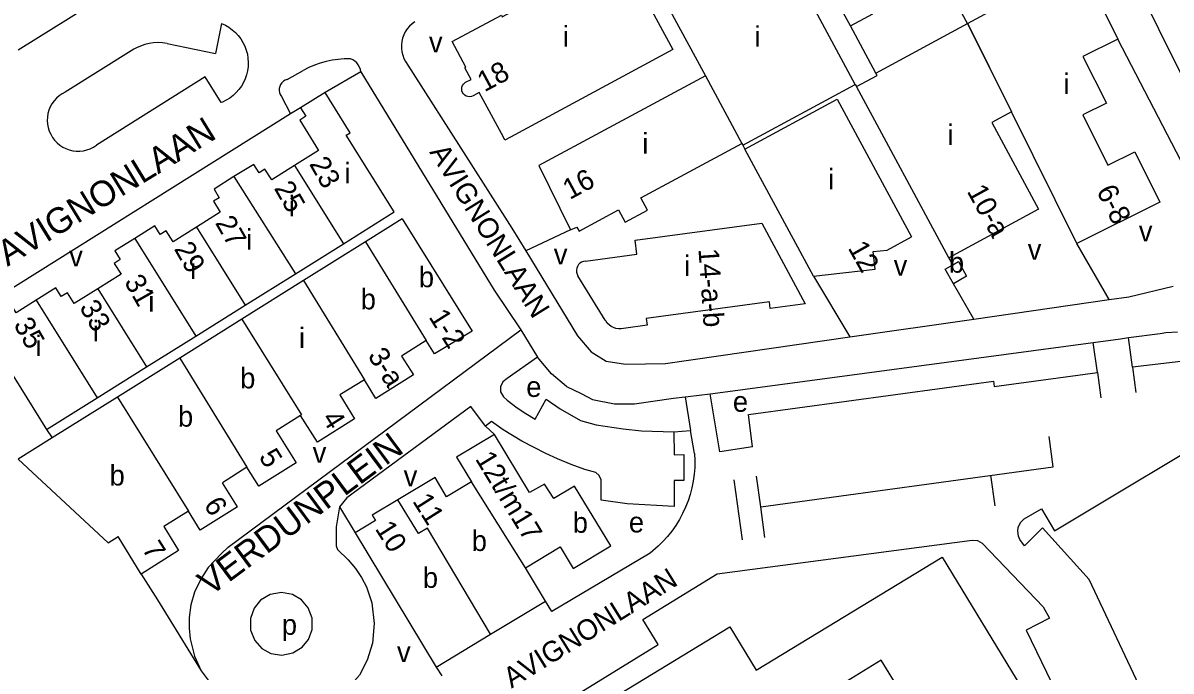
# Model space of a CAD drawing. Extents: x 157768 to 159790, y 387230 to 389604.
# Drawn here: x 158777.9 to 159002.5, y 387395.7 to 387522.3 of the extents above; entities that cross this region are included whole.
import ezdxf

# ---------------------------------------------------------------- set-up
doc = ezdxf.new("R2010")
doc.units = 0
for name, color, linetype in [('BLT_Basislijn', 7, 'Continuous'), ('BLT_Bebouwing', 7, 'Continuous'), ('BLT_Centroide', 7, 'Continuous'), ('BLT_Huisnummer', 7, 'Continuous'), ('BLT_Huisnummer_ tussenligend', 7, 'Continuous'), ('BLT_Huisnummer_reeks', 7, 'Continuous'), ('BLT_Onderverdeling_panden', 7, 'Continuous'), ('BLT_Straatnaam', 7, 'Continuous'), ('BLT_Straatnaam_verkleind', 7, 'Continuous')]:
    doc.layers.add(name, color=color, linetype=linetype)

msp = doc.modelspace()

# ---------------------------------------------------------------- linework, layer by layer
at = {"layer": 'BLT_Basislijn'}
for p, q in [((158939.77, 387521.75), (158919.9, 387558.29)), ((158816.77, 387522.23), (158815.57, 387516.39)), ((158799.58, 387517.19), (158786.18, 387508.82)), ((158806.1, 387518.33), (158815.57, 387516.39)), ((158852.73, 387514.78), (158865.05, 387495.53)), ((158829.58, 387511.31), (158832.74, 387513.04)), ((158844.01, 387512.76), (158837, 387508.76)), ((158844.01, 387512.76), (158870.1, 387470.09)), ((158813.57, 387511.83), (158792.29, 387498.44)), ((158816.69, 387506.77), (158813.57, 387511.83)), ((158940.71, 387510.32), (158940.92, 387509.89)), ((158828.49, 387507.94), (158830.26, 387504.55)), ((158832.2, 387505.76), (158830.26, 387504.55)), ((158830.26, 387504.55), (158773.02, 387468.76)), ((158918.7, 387498.44), (158919.12, 387497.65)), ((158885, 387481.9), (158876.27, 387477.79)), ((158990.38, 387468.27), (158984.06, 387479.24)), ((158959.77, 387475.08), (158958.99, 387476.43)), ((158932.54, 387472.86), (158939.63, 387460.98)), ((158870.1, 387470.09), (158875.27, 387462.38)), ((158963.87, 387464.46), (158959.9, 387471.35)), ((158963.87, 387464.46), (158990.38, 387468.27)), ((158939.63, 387460.98), (158963.87, 387464.46)), ((158818.07, 387419.88), (158875.27, 387462.38)), ((158875.27, 387462.38), (158878.59, 387457.05)), ((158987.26, 387459.91), (158992.6, 387460.62)), ((158992.6, 387460.62), (158994.17, 387460.84)), ((158994.17, 387460.84), (159000.33, 387461.67)), ((158994.96, 387455.07), (158994.17, 387460.84)), ((159000.33, 387461.67), (159001.44, 387461.82)), ((159001.44, 387461.82), (159003.73, 387461.94)), ((158988.07, 387454.02), (158987.26, 387459.91)), ((158967.88, 387451.27), (158988.07, 387454.02)), ((158988.07, 387454.02), (158988.71, 387449.09)), ((158994.96, 387455.07), (158995.6, 387450.14)), ((158919.84, 387445.82), (158967.74, 387452.34)), ((158967.74, 387452.34), (158967.88, 387451.27)), ((158907.41, 387449.28), (158908.5, 387442.71)), ((158914.25, 387438.53), (158912.31, 387449.86)), ((158920.64, 387439.48), (158919.84, 387445.82)), ((158782.54, 387442.9), (158783.61, 387441.25)), ((158870.13, 387441.91), (158868.36, 387443.54)), ((158905.21, 387442.43), (158908.5, 387442.71)), ((158909.26, 387438.17), (158908.5, 387442.71)), ((158979.44, 387435.62), (158978.64, 387441.52)), ((158920.64, 387439.48), (158914.25, 387438.53)), ((158922.21, 387427.78), (158979.44, 387435.62)), ((158922.21, 387427.78), (158921.39, 387433.79)), ((158968.06, 387427.95), (158967.24, 387433.95)), ((158918.64, 387421.31), (158917.03, 387433.03)), ((158923.03, 387421.78), (158922.21, 387427.78)), ((158812.81, 387395.75), (158815.34, 387392.36)), ((158858.77, 387396.47), (158859.86, 387394.77))]:
    msp.add_line(p, q, dxfattribs=at)
for points in [[(158776.97, 387517.09), (158807.04, 387535.86), (158811.04, 387529.56)], [(158816.77, 387522.23), (158817.51, 387521.89), (158818.21, 387521.48), (158818.87, 387521), (158819.48, 387520.46), (158820.04, 387519.86), (158820.53, 387519.21), (158820.96, 387518.52), (158821.31, 387517.79), (158821.6, 387517.02), (158821.81, 387516.23), (158821.93, 387515.43), (158821.99, 387514.62), (158821.96, 387513.8), (158821.85, 387512.99), (158821.66, 387512.2), (158821.39, 387511.43), (158821.05, 387510.69), (158820.64, 387509.99), (158820.17, 387509.32), (158819.63, 387508.71), (158819.03, 387508.16), (158818.38, 387507.66), (158817.69, 387507.24), (158816.96, 387506.88), (158816.69, 387506.77)], [(158854.57, 387522.58), (158854.02, 387522.17), (158853.53, 387521.71), (158853.09, 387521.18), (158852.71, 387520.62), (158852.41, 387520.01), (158852.18, 387519.37), (158852.02, 387518.7), (158851.95, 387518.03), (158851.95, 387517.35), (158852.03, 387516.67), (158852.19, 387516.01), (158852.43, 387515.37), (158852.73, 387514.78)], [(159015.04, 387475.03), (158992.06, 387519.17)], [(158806.1, 387518.33), (158805.23, 387518.44), (158804.35, 387518.48), (158803.47, 387518.43), (158802.6, 387518.31), (158801.74, 387518.1), (158800.91, 387517.82), (158800.1, 387517.47), (158799.58, 387517.19)], [(158841.98, 387515.3), (158840.76, 387515.3), (158839.57, 387515.22), (158838.38, 387515.05), (158837.21, 387514.8), (158836.06, 387514.48), (158834.93, 387514.08), (158833.83, 387513.6), (158832.74, 387513.04)], [(158844.01, 387512.76), (158843.92, 387513.24), (158843.75, 387513.71), (158843.51, 387514.13), (158843.21, 387514.52), (158842.84, 387514.84), (158842.43, 387515.11), (158841.98, 387515.3)], [(158829.58, 387511.31), (158829.2, 387511.16), (158828.85, 387510.94), (158828.55, 387510.66), (158828.32, 387510.32), (158828.15, 387509.94), (158828.05, 387509.54), (158828.04, 387509.13), (158828.1, 387508.72), (158828.24, 387508.34), (158828.49, 387507.94)], [(158786.18, 387508.82), (158785.57, 387508.49), (158784.99, 387508.09), (158784.47, 387507.63), (158784.01, 387507.11), (158783.6, 387506.55), (158783.27, 387505.94), (158783.01, 387505.3), (158782.82, 387504.62), (158782.71, 387503.94), (158782.68, 387503.24), (158782.73, 387502.55), (158782.86, 387501.87), (158783.07, 387501.2), (158783.35, 387500.57), (158783.7, 387499.97), (158784.12, 387499.41), (158784.6, 387498.91), (158785.13, 387498.46), (158785.72, 387498.08), (158786.34, 387497.77), (158786.99, 387497.54), (158787.67, 387497.37), (158788.36, 387497.29), (158789.05, 387497.29), (158789.74, 387497.37), (158790.42, 387497.52), (158791.08, 387497.75), (158791.7, 387498.06), (158792.29, 387498.44)], [(158865.05, 387495.53), (158873.56, 387482.24), (158876.27, 387477.79)], [(158876.27, 387477.79), (158886.39, 387461.22), (158889.04, 387458.09), (158891.98, 387456.24), (158895.75, 387455.65), (158903.57, 387455.81), (158939.63, 387460.98)], [(158990.38, 387468.27), (158994.2, 387468.82), (159002.89, 387470.91)], [(158912.31, 387449.86), (158913.83, 387450.03), (158987.26, 387459.91)], [(158878.59, 387457.05), (158872.62, 387452.85), (158871.78, 387452.23), (158871.32, 387451.24), (158871.33, 387450.27), (158871.92, 387449.26), (158872.65, 387448.63), (158874.61, 387447.11), (158876.26, 387446), (158878.09, 387444.91), (158880.25, 387448.84), (158883.01, 387446.95), (158886.96, 387444.67), (158890.05, 387443.77), (158895.32, 387443), (158898.9, 387442.65), (158905.21, 387442.43)], [(158884.23, 387451.3), (158881.29, 387453.74), (158878.59, 387457.05)], [(158998.36, 387388.33), (158986.47, 387413.58), (158977.31, 387423.68), (158973.78, 387420.13), (158972.92, 387421.37), (158972.61, 387422.03), (158972.49, 387423.01), (158972.58, 387423.75), (158973.02, 387424.68), (158973.77, 387425.41), (158977.1, 387427.41), (158979.7, 387423.08), (159016, 387444.87), (159009.6, 387455.42), (159006.59, 387456.44), (158994.96, 387455.07)], [(158884.23, 387451.3), (158887.07, 387449.91), (158889.3, 387448.74), (158893.6, 387447.93), (158897.55, 387447.88), (158905.19, 387449.02), (158907.41, 387449.28)], [(158907.41, 387449.28), (158908.02, 387449.35), (158912.31, 387449.86)], [(158868.36, 387443.54), (158865.53, 387447.37), (158841.26, 387429.5), (158839.83, 387427.76)], [(158905.21, 387442.43), (158905.3, 387437.95), (158907.16, 387437.97), (158907.17, 387432.9), (158905.28, 387432.91), (158905.26, 387427.85), (158896.12, 387428.33), (158891.01, 387429.08), (158890.99, 387433.06), (158890.65, 387433.9), (158889.96, 387434.48), (158887.84, 387435.07), (158885.12, 387436.05), (158882.45, 387437.15), (158880.16, 387438.2), (158875.52, 387440.6), (158871.85, 387442.84), (158869.56, 387444.45), (158868.36, 387443.54)], [(158909.26, 387438.17), (158909.32, 387436.83), (158909.3, 387435.49), (158909.19, 387434.15), (158909.01, 387432.82), (158908.75, 387431.51), (158908.41, 387430.21), (158908, 387428.93), (158907.51, 387427.69), (158906.94, 387426.47), (158906.31, 387425.29), (158905.6, 387424.15), (158904.83, 387423.05), (158904, 387422), (158903.1, 387421.01), (158902.15, 387420.07), (158901.14, 387419.18), (158900.57, 387418.73)], [(158839.83, 387427.76), (158839.17, 387423.88), (158839.18, 387420.12), (158839.42, 387419.44), (158841.5, 387417.43), (158842.98, 387415.74), (158844.12, 387413.97), (158845.1, 387412.11), (158846.19, 387408.99), (158846.64, 387404.98), (158846.31, 387401.15), (158845.22, 387397.82), (158843.75, 387394.91), (158841.81, 387392.67), (158840.96, 387390.99)], [(158839.83, 387427.76), (158842.91, 387422.7)], [(158818.07, 387419.88), (158816.76, 387418.64), (158814.18, 387415.92), (158812.75, 387413.8), (158811.49, 387411.07), (158810.78, 387408.64), (158810.41, 387406.12), (158810.41, 387404.09), (158810.61, 387401.95), (158811.45, 387398.61), (158812.81, 387395.75)], [(158876.67, 387385.16), (158902.15, 387400.85), (158899.14, 387405.74), (158913.67, 387414.69), (158963.54, 387421.27), (158964.62, 387421.22), (158965.53, 387420.65), (158977.45, 387408.25), (158978.69, 387406.01), (158974.16, 387403.69), (158989.12, 387372.71)], [(158900.57, 387418.73), (158881.35, 387407.33), (158880.12, 387409.35)], [(158801.06, 387414.64), (158804.21, 387409.58)], [(158832.43, 387409.57), (158830.67, 387410.63), (158828.48, 387411.05), (158826.26, 387410.64), (158824.41, 387409.53), (158823.14, 387407.98), (158822.41, 387405.96), (158822.45, 387403.69), (158823.28, 387401.63), (158824.66, 387400.11)], [(158804.21, 387409.58), (158812.81, 387395.75)], [(158824.66, 387400.11), (158826.42, 387399.14), (158828.56, 387398.79), (158830.72, 387399.22), (158832.51, 387400.32), (158833.75, 387401.84), (158834.48, 387403.8), (158834.48, 387406.01), (158833.72, 387408.04), (158832.43, 387409.57)]]:
    msp.add_lwpolyline(points, dxfattribs=at)
at = {"layer": 'BLT_Bebouwing'}
for p, q in [((158984.64, 387534.15), (158992.06, 387519.17)), ((158944.72, 387512.51), (158939.77, 387521.75)), ((158905.01, 387517.13), (158873.26, 387500)), ((158918.7, 387498.44), (158940.71, 387510.32)), ((158958.99, 387476.43), (158940.92, 387509.89)), ((158837, 387508.76), (158832.2, 387505.76)), ((158872.2, 387499.43), (158871.89, 387500)), ((158873.26, 387500), (158872.2, 387499.43)), ((158932.54, 387472.86), (158919.12, 387497.65)), ((158976.57, 387485.92), (158958.99, 387476.43)), ((158852.11, 387484.05), (158844.94, 387479.57)), ((158852.11, 387484.05), (158865.79, 387462.13)), ((158831.2, 387473.31), (158840.61, 387479.18)), ((158844.94, 387479.57), (158832.81, 387471.99)), ((158832.81, 387471.99), (158820.71, 387464.43)), ((158821.41, 387467.19), (158831.2, 387473.31)), ((158891.82, 387464.24), (158886.48, 387472.93)), ((158792.54, 387470.36), (158787.95, 387467.5)), ((158811.74, 387461.15), (158821.41, 387467.19)), ((158820.71, 387464.43), (158808.58, 387456.85)), ((158899.98, 387463.27), (158895.41, 387462.65)), ((158802.07, 387455.1), (158811.74, 387461.15)), ((158865.79, 387462.13), (158858.44, 387457.65)), ((158808.58, 387456.85), (158796.39, 387449.23)), ((158792.46, 387449.09), (158802.07, 387455.1)), ((158854.31, 387453.55), (158846.97, 387448.96)), ((158782.54, 387442.9), (158792.46, 387449.09)), ((158796.39, 387449.23), (158783.61, 387441.25)), ((158835.51, 387440.39), (158832.23, 387445.62)), ((158842.8, 387444.97), (158835.51, 387440.39)), ((158783.61, 387441.25), (158776.99, 387437.11)), ((158776.99, 387437.11), (158794.6, 387420.76)), ((158819.86, 387427.78), (158816.92, 387432.48)), ((158794.6, 387420.76), (158796.54, 387421.96)), ((158801.06, 387414.64), (158796.54, 387421.96))]:
    msp.add_line(p, q, dxfattribs=at)
for points in [[(158939.77, 387521.75), (158944.17, 387524.12), (158932.29, 387546.12), (158936.67, 387548.49), (158935.48, 387550.69), (158944.62, 387555.62)], [(158986.37, 387548.51), (159000, 387521.18), (159010.56, 387500), (159012.83, 387495.45), (159021.94, 387500), (159058.38, 387518.18)], [(158940.71, 387510.32), (158931.09, 387528.16), (158927.12, 387526.02), (158922.47, 387534.64), (158921.76, 387534.26), (158918.57, 387540.13), (158912.06, 387536.62), (158901.24, 387530.78)], [(158861.87, 387518.68), (158871.51, 387523.86), (158871.68, 387523.54), (158894.82, 387536.02), (158905.01, 387517.13)], [(158901.24, 387530.78), (158911.39, 387512)], [(158864.51, 387510.73), (158865.58, 387511.31), (158864.36, 387513.57), (158864.55, 387513.68), (158861.87, 387518.68)], [(158992.06, 387519.17), (158985.24, 387515.75), (158989.84, 387506.68), (158985.2, 387504.38), (158990.09, 387494.52), (158995.37, 387497.14), (159000.28, 387487.3)], [(158911.39, 387512), (158878.85, 387494.47), (158885, 387481.9)], [(158940.92, 387509.89), (158944.96, 387512.07), (158944.72, 387512.51)], [(158865.97, 387508.09), (158865.64, 387507.96), (158865.3, 387507.91), (158864.96, 387507.93), (158864.62, 387508.04), (158864.33, 387508.22), (158864.08, 387508.46), (158863.89, 387508.75), (158863.78, 387509.08), (158863.74, 387509.42), (158863.78, 387509.77), (158863.9, 387510.09), (158864.09, 387510.38), (158864.34, 387510.62), (158864.51, 387510.73)], [(158840.61, 387479.18), (158850.55, 387485.39), (158841.15, 387500.41), (158841.91, 387500.89), (158837, 387508.76)], [(158871.89, 387500), (158867.18, 387508.74), (158865.97, 387508.09)], [(158919.12, 387497.65), (158937.18, 387507.41), (158951.68, 387480.53)], [(158832.2, 387505.76), (158833.24, 387504.1), (158832.06, 387503.34), (158835.76, 387497.42), (158831.06, 387494.48)], [(158971.28, 387504.94), (158967.42, 387502.86), (158976.57, 387485.92)], [(158984.06, 387479.24), (158971.28, 387504.94)], [(158885, 387481.9), (158886.25, 387482.45), (158886.68, 387481.66), (158894.37, 387485.79), (158895.69, 387483.37), (158900.06, 387485.72), (158898.75, 387488.15), (158918.52, 387498.79)], [(158918.52, 387498.79), (158918.7, 387498.44)], [(158831.06, 387494.48), (158826.62, 387491.68), (158825.23, 387493.75), (158824.12, 387493.06), (158823.1, 387494.68), (158819.15, 387492.32)], [(158819.15, 387492.32), (158815.29, 387489.82), (158816.31, 387488.19)], [(158816.31, 387488.19), (158815.19, 387487.49), (158816.52, 387485.35), (158811.88, 387482.45)], [(159000.28, 387487.3), (158984.06, 387479.24)], [(158897.64, 387479.87), (158922.46, 387483.21), (158930.89, 387467.45), (158924.08, 387466.5), (158923.91, 387467.86), (158899.8, 387464.6), (158899.98, 387463.27)], [(158804.78, 387480.97), (158803.73, 387482.67), (158799.82, 387480.22)], [(158811.88, 387482.45), (158807.29, 387479.59), (158805.96, 387481.71), (158804.78, 387480.97)], [(158932.54, 387472.86), (158944.57, 387474.22), (158944.19, 387477.66), (158946.94, 387477.96), (158951.68, 387480.53)], [(158799.82, 387480.22), (158795.92, 387477.78), (158796.97, 387476.09), (158795.78, 387475.35), (158797.12, 387473.22), (158792.54, 387470.36)], [(158887.93, 387475.79), (158898, 387477.14), (158897.64, 387479.87)], [(158887.93, 387475.79), (158887.55, 387475.73), (158887.19, 387475.58), (158886.87, 387475.37), (158886.6, 387475.1), (158886.39, 387474.77), (158886.25, 387474.41), (158886.19, 387474.03), (158886.21, 387473.65), (158886.31, 387473.27), (158886.48, 387472.93)], [(158959.9, 387471.35), (158958.26, 387474.21), (158959.77, 387475.08)], [(158959.77, 387475.08), (158960.87, 387475.71), (158962.47, 387472.84), (158959.9, 387471.35)], [(158787.95, 387467.5), (158786.63, 387469.62), (158785.43, 387468.87), (158784.38, 387470.58), (158780.54, 387468.17)], [(158780.54, 387468.17), (158776.59, 387465.71), (158775.27, 387467.81), (158774.08, 387467.07), (158773.02, 387468.76)], [(158768.27, 387465.74), (158782.54, 387442.9)], [(158895.41, 387462.65), (158894.91, 387462.57), (158894.4, 387462.57), (158893.91, 387462.64), (158893.43, 387462.8), (158892.97, 387463.02), (158892.57, 387463.32), (158892.21, 387463.68), (158891.91, 387464.09), (158891.82, 387464.24)], [(158856.8, 387460.25), (158851.99, 387457.22), (158854.31, 387453.55)], [(158858.44, 387457.65), (158856.8, 387460.25)], [(158844.7, 387452.61), (158839.9, 387449.64), (158842.8, 387444.97)], [(158846.97, 387448.96), (158844.7, 387452.61)], [(158832.23, 387445.62), (158827.42, 387442.64), (158831.36, 387436.39), (158824.04, 387431.8)], [(158870.13, 387441.91), (158862.73, 387437.46), (158865.62, 387432.67)], [(158892.88, 387420.15), (158885.79, 387431.83), (158881.75, 387429.38), (158879.95, 387432.21), (158877.01, 387430.55), (158870.13, 387441.91)], [(158821.72, 387435.5), (158816.92, 387432.48)], [(158824.04, 387431.8), (158821.72, 387435.5)], [(158865.62, 387432.67), (158860.78, 387429.76), (158858.53, 387433.5), (158851.27, 387429.14)], [(158851.27, 387429.14), (158846.24, 387426.13), (158846.89, 387425.1), (158842.91, 387422.7)], [(158810.29, 387426.92), (158805.46, 387423.94)], [(158812.57, 387423.21), (158810.29, 387426.92)], [(158819.86, 387427.78), (158812.57, 387423.21)], [(158805.46, 387423.94), (158808.36, 387419.24), (158801.06, 387414.64)], [(158842.91, 387422.7), (158858.77, 387396.47)], [(158876.19, 387415.84), (158882.97, 387419.95), (158885.54, 387415.7), (158892.88, 387420.15)], [(158880.12, 387409.35), (158876.19, 387415.84)], [(158869.38, 387402.87), (158880.12, 387409.35)], [(158858.77, 387396.47), (158869.38, 387402.87)]]:
    msp.add_lwpolyline(points, dxfattribs=at)
for points in [[(158879.51, 387382.05), (158916.19, 387404.34), (158921.35, 387395.85), (158957.69, 387417.95), (158981.86, 387378.19), (158946.96, 387356.98), (158960.89, 387334.05), (158912.82, 387304.57), (158901.06, 387323.91), (158911.13, 387330.03)], [(158935.62, 387391.58), (158947.13, 387372.82), (158957.34, 387379.03), (158945.8, 387397.78)]]:
    msp.add_lwpolyline(points, close=True, dxfattribs=at)
at = {"layer": 'BLT_Onderverdeling_panden'}
for p, q in [((158962.63, 387522.21), (158956.68, 387533.3)), ((158962.63, 387522.21), (158984.64, 387534.15)), ((158944.72, 387512.51), (158962.63, 387522.21)), ((158962.63, 387522.21), (158971.28, 387504.94)), ((158962.74, 387522.16), (158971.28, 387504.94)), ((158911.39, 387512), (158918.52, 387498.79)), ((158831.06, 387494.48), (158840.61, 387479.18)), ((158819.15, 387492.32), (158831.2, 387473.31)), ((158811.88, 387482.45), (158821.41, 387467.19)), ((158799.82, 387480.22), (158811.74, 387461.15)), ((158844.94, 387479.57), (158856.8, 387460.25)), ((158832.81, 387471.99), (158844.7, 387452.61)), ((158792.54, 387470.36), (158802.07, 387455.1)), ((158780.54, 387468.17), (158792.46, 387449.09)), ((158808.58, 387456.85), (158821.72, 387435.5)), ((158796.39, 387449.23), (158810.29, 387426.92)), ((158876.19, 387415.84), (158865.62, 387432.67))]:
    msp.add_line(p, q, dxfattribs=at)
for points in [[(158820.71, 387464.43), (158832.38, 387445.72), (158832.23, 387445.62)], [(158869.38, 387402.87), (158857.06, 387423.62), (158855.26, 387422.53), (158851.27, 387429.14)]]:
    msp.add_lwpolyline(points, dxfattribs=at)

# ---------------------------------------------------------------- texts
at = {"layer": 'BLT_Centroide'}
for s, p in [('i', (158883.53, 387517.72)), ('i', (158920.98, 387517.67)), ('v', (158857.33, 387516.58)), ('i', (158981.45, 387508.44)), ('i', (158899.05, 387496.81)), ('i', (158958.75, 387498.48)), ('i', (158840.8, 387490.98)), ('i', (158935.41, 387489.81)), ('i', (158829.94, 387484.55)), ('i', (158821.55, 387478.03)), ('v', (158996.17, 387479.64)), ('v', (158974.44, 387476.07)), ('v', (158786.97, 387474.76)), ('i', (158810.61, 387472.3)), ('v', (158881.75, 387475.14)), ('i', (158907.24, 387472.88)), ('v', (158948.22, 387472.96)), ('b', (158959.03, 387473.53)), ('b', (158855.36, 387470.69)), ('i', (158802.44, 387465.92)), ('b', (158843.98, 387466.36)), ('i', (158791.59, 387460.12)), ('i', (158831.91, 387458.78)), ('i', (158780.36, 387457.22)), ('b', (158820.41, 387450.92)), ('e', (158876.36, 387449.25)), ('e', (158916.77, 387446.34)), ('b', (158808.25, 387443.44)), ('v', (158834.59, 387436.38)), ('b', (158794.87, 387431.94)), ('v', (158852.39, 387431.81)), ('b', (158885.45, 387422.7)), ('e', (158896.43, 387422.77)), ('b', (158865.69, 387419.14)), ('b', (158856.14, 387411.94)), ('p', (158828.56, 387402.76)), ('v', (158851.08, 387397.43))]:
    msp.add_text(s, height=4, dxfattribs=at).set_placement(p)
at = {"layer": 'BLT_Huisnummer'}
for s, rotation, p in [('18', 28.2554, (158868.18, 387508.75)), ('23', 299.664, (158833.83, 387494.8)), ('16', 28.3137, (158884.87, 387487.72)), ('27', 299.664, (158815.43, 387483.28)), ('12', 299.4555, (158939.18, 387478.37)), ('31', 299.664, (158797.63, 387471.76)), ('35', 299.664, (158775.99, 387463.4)), ('4', 302.3039, (158836.26, 387445.07)), ('5', 302.3039, (158823.94, 387437.55)), ('6', 302.3039, (158813.18, 387428.15)), ('11', 302.3039, (158854, 387428.89)), ('10', 302.3039, (158846.68, 387423.5)), ('7', 302.3039, (158801.11, 387419.54))]:
    msp.add_text(s, height=4, rotation=rotation, dxfattribs=at).set_placement(p)
at = {"layer": 'BLT_Huisnummer_ tussenligend'}
for s, p in [('25', (158826.94, 387490.05)), ('29', (158807.39, 387478.2)), ('33', (158788.87, 387466.8))]:
    msp.add_text(s, height=4, rotation=299.664, dxfattribs=at).set_placement(p)
at = {"layer": 'BLT_Huisnummer_reeks'}
for s, rotation, p in [('10-a', 298.7298, (158962.46, 387489.45)), ('6-8', 296.4975, (158987.8, 387489.51)), ('14-a-b', 273.8908, (158910.03, 387478.17)), ('1-2', 302.3039, (158857.18, 387464.89)), ('3-a', 302.3039, (158845.25, 387457.31)), ('12t/m17', 301.2385, (158866.28, 387437.16))]:
    msp.add_text(s, height=4, rotation=rotation, dxfattribs=at).set_placement(p)
at = {"layer": 'BLT_Straatnaam'}
for s, height, rotation, p in [('AVIGNONLAAN', 5, 31.5425, (158774.9, 387474.66)), ('VERDUNPLEIN', 4.9999, 36.6264, (158814.54, 387410.21))]:
    msp.add_text(s, height=height, rotation=rotation, dxfattribs=at).set_placement(p)
at = {"layer": 'BLT_Straatnaam_verkleind'}
for rotation, p in [(301.8996, (158857.35, 387497.1)), (31.8996, (158873.48, 387392.22))]:
    msp.add_text('AVIGNONLAAN', height=4, rotation=rotation, dxfattribs=at).set_placement(p)

doc.saveas('drawing.dxf')
